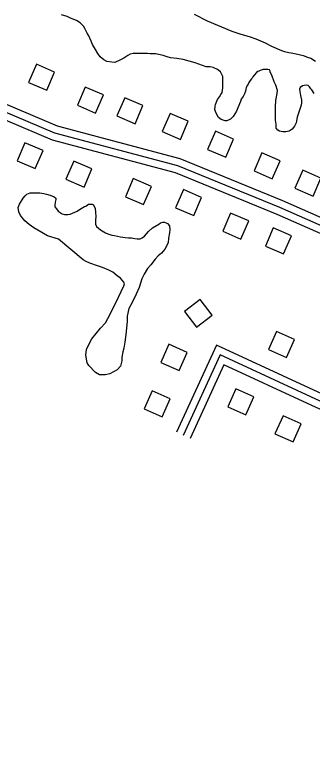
# Model space of a CAD drawing. Extents: x 3297735 to 3335592, y 670436 to 695807.
# Drawn here: x 3301981 to 3302583, y 689220 to 690726 of the extents above; entities that cross this region are included whole.
import ezdxf

# ---------------------------------------------------------------- set-up
doc = ezdxf.new("R2010")
doc.units = 0
for name, color, linetype in [('V-BLDG-OTLN', 7, 'Continuous'), ('V-ROAD-CNTR', 7, 'Continuous'), ('V-SITE-VEGE', 7, 'Continuous')]:
    doc.layers.add(name, color=color, linetype=linetype)

msp = doc.modelspace()

# ---------------------------------------------------------------- linework, layer by layer
at = {"layer": 'V-BLDG-OTLN'}
for points in [[(3302008.4, 690589.6), (3302045.2, 690573.8), (3302061, 690610.5), (3302024.3, 690626.3)], [(3302107.5, 690543.2), (3302144.3, 690527.4), (3302160.1, 690564.1), (3302123.4, 690580)], [(3302187.2, 690521.6), (3302224, 690505.7), (3302239.8, 690542.5), (3302203.1, 690558.3)], [(3302279.2, 690490.1), (3302315.9, 690474.2), (3302331.8, 690510.9), (3302295.1, 690526.8)], [(3302370.9, 690454.1), (3302407.6, 690438.2), (3302423.5, 690474.9), (3302386.8, 690490.8)], [(3302038, 690451.8), (3302001.2, 690467.6), (3301985.4, 690430.9), (3302022.1, 690415.1)], [(3302465.1, 690410.3), (3302501.9, 690394.4), (3302517.7, 690431.1), (3302481, 690447)], [(3302136.7, 690414.5), (3302100, 690430.3), (3302084.2, 690393.5), (3302120.9, 690377.7)], [(3302547.8, 690375.2), (3302584.6, 690359.3), (3302600.4, 690396), (3302563.7, 690411.9)], [(3302257.1, 690379), (3302220.3, 690394.8), (3302204.5, 690358), (3302241.3, 690342.2)], [(3302358.7, 690356.9), (3302321.9, 690372.7), (3302306.1, 690335.9), (3302342.9, 690320.1)], [(3302454.3, 690309.3), (3302417.5, 690325.1), (3302401.7, 690288.4), (3302438.5, 690272.6)], [(3302540.6, 690279.2), (3302503.9, 690295), (3302488.1, 690258.3), (3302524.8, 690242.5)], [(3302324, 690126.1), (3302348.4, 690094.4), (3302380.1, 690118.8), (3302355.7, 690150.5)], [(3302494.3, 690049), (3302530.8, 690032.7), (3302547.1, 690069.2), (3302510.6, 690085.5)], [(3302329.3, 690043.2), (3302292.8, 690059.5), (3302276.5, 690022.9), (3302313.1, 690006.7)], [(3302295.2, 689949.3), (3302258.6, 689965.6), (3302242.4, 689929), (3302278.9, 689912.8)], [(3302464.7, 689953.4), (3302428.1, 689969.7), (3302411.8, 689933.1), (3302448.4, 689916.9)], [(3302560.3, 689898.8), (3302523.7, 689915), (3302507.4, 689878.5), (3302544, 689862.2)]]:
    msp.add_lwpolyline(points, close=True, dxfattribs=at)
at = {"layer": 'V-ROAD-CNTR'}
for points in [[(3301854.6, 690591.3), (3302066.1, 690501.5), (3302314.8, 690435.8), (3302522.8, 690350.7), (3302988.3, 690145.6), (3303460.5, 689936.4), (3303937.4, 689726.1), (3304329, 689552.5), (3304623.7, 689422.9), (3304950.5, 689286.4), (3305091.7, 689219.1), (3305101.9, 689208.6), (3305113.2, 689192.1), (3305115, 689170.5), (3305109.8, 689145.9), (3305098.6, 689116.2), (3305102.2, 689096.9), (3305109.5, 689085.3), (3305123.4, 689066.5), (3305142.4, 689058.9), (3305408.6, 688945.2), (3305783, 688781.5)], [(3301848.7, 690577.5), (3302061.2, 690487.3), (3302310.1, 690421.5), (3302516.9, 690336.9), (3302982.2, 690131.9), (3303454.4, 689922.7), (3303931.3, 689712.4), (3304323, 689538.8), (3304617.8, 689409.1), (3304944.3, 689272.7), (3305082.8, 689206.7), (3305090.2, 689199.1), (3305098.5, 689186.9), (3305099.9, 689171.4), (3305095.3, 689150.1), (3305083, 689117.6), (3305088, 689091.4), (3305097, 689076.8), (3305113.9, 689054.1), (3305136.7, 689045.1), (3305402.7, 688931.4), (3305791.3, 688761.5)], [(3301842.9, 690563.7), (3302056.3, 690473.1), (3302305.3, 690407.3), (3302511, 690323.1), (3302976.1, 690118.2), (3303448.3, 689909), (3303925.3, 689698.7), (3304316.9, 689525), (3304611.9, 689395.3), (3304938.2, 689259), (3305073.9, 689194.3), (3305078.5, 689189.5), (3305083.9, 689181.7), (3305084.7, 689172.4), (3305080.9, 689154.3), (3305067.5, 689118.9), (3305073.8, 689085.8), (3305084.6, 689068.4), (3305104.4, 689041.7), (3305131, 689031.2), (3305396.7, 688917.6), (3305772, 688753.6)], [(3302642.2, 689941), (3302586.2, 689966.9), (3302388.8, 690057.9), (3302308.1, 689881.5)], [(3305661.7, 688429.3), (3305234.8, 688616.6), (3305220.4, 688627.7), (3305211.7, 688634.5), (3305196.7, 688656.3), (3305185.4, 688672.9), (3305132.4, 688803.4), (3305124.2, 688815.4), (3305111.5, 688830.8), (3305094, 688843.2), (3305065.8, 688861.5), (3305029.5, 688880.2), (3304539.8, 689095.6), (3304298.9, 689202), (3304123.4, 689283.8), (3303499.3, 689558.2), (3303345.1, 689626.4), (3303075, 689744), (3302708.6, 689893.8), (3302579.9, 689953.3), (3302396.2, 690038), (3302321.8, 689875.2)], [(3303413.7, 689579.7), (3303339.1, 689612.7), (3303069.2, 689730.2), (3302702.6, 689880.1), (3302573.6, 689939.6), (3302403.6, 690018.1), (3302335.4, 689869)]]:
    msp.add_lwpolyline(points, dxfattribs=at)
at = {"layer": 'V-SITE-VEGE'}
for p, q in [((3302086.3, 690722.8), (3302075, 690726.2)), ((3302093.4, 690719.9), (3302086.3, 690722.8)), ((3302105.7, 690714.6), (3302093.4, 690719.9)), ((3302343.6, 690727.8), (3302370.1, 690714.4)), ((3302112.8, 690710.3), (3302105.7, 690714.6)), ((3302119.4, 690703.6), (3302112.8, 690710.3)), ((3302122.7, 690698.4), (3302119.4, 690703.6)), ((3302370.1, 690714.4), (3302419.8, 690693.6)), ((3302126.9, 690689.3), (3302122.7, 690698.4)), ((3302130.2, 690683.6), (3302126.9, 690689.3)), ((3302419.8, 690693.6), (3302436.4, 690687.8)), ((3302436.4, 690687.8), (3302457.2, 690681.5)), ((3302135.4, 690673.2), (3302130.2, 690683.6)), ((3302138.2, 690666), (3302135.4, 690673.2)), ((3302457.2, 690681.5), (3302469, 690677.7)), ((3302469, 690677.7), (3302487.5, 690669.5)), ((3302144.3, 690656), (3302138.2, 690666)), ((3302487.5, 690669.5), (3302500.3, 690663.2)), ((3302500.3, 690663.2), (3302520.6, 690654.1)), ((3302149, 690647.9), (3302144.3, 690656)), ((3302153.2, 690641.2), (3302149, 690647.9)), ((3302209.7, 690644.2), (3302201.1, 690638.6)), ((3302214.5, 690646.5), (3302209.7, 690644.2)), ((3302220.6, 690647.9), (3302214.5, 690646.5)), ((3302225.9, 690647.9), (3302220.6, 690647.9)), ((3302236.8, 690648.3), (3302225.9, 690647.9)), ((3302249.6, 690648.2), (3302236.8, 690648.3)), ((3302254.8, 690647.7), (3302249.6, 690648.2)), ((3302266.2, 690647.6), (3302254.8, 690647.7)), ((3302280.9, 690644.2), (3302266.2, 690647.6)), ((3302288.9, 690641.3), (3302280.9, 690644.2)), ((3302520.6, 690654.1), (3302526.8, 690652.1)), ((3302526.8, 690652.1), (3302535.3, 690650.2)), ((3302535.3, 690650.2), (3302540, 690649.7)), ((3302540, 690649.7), (3302547.2, 690648.2)), ((3302547.2, 690648.2), (3302550.5, 690647.2)), ((3302550.5, 690647.2), (3302559, 690645.3)), ((3302559, 690645.3), (3302564.2, 690643.8)), ((3302564.2, 690643.8), (3302573.2, 690640.4)), ((3302160.8, 690635), (3302153.2, 690641.2)), ((3302166.9, 690632.1), (3302160.8, 690635)), ((3302176.9, 690630.2), (3302166.9, 690632.1)), ((3302183, 690630.1), (3302176.9, 690630.2)), ((3302193.5, 690634.8), (3302183, 690630.1)), ((3302201.1, 690638.6), (3302193.5, 690634.8)), ((3302295.6, 690639.4), (3302288.9, 690641.3)), ((3302308.4, 690637.9), (3302295.6, 690639.4)), ((3302321.6, 690635.9), (3302308.4, 690637.9)), ((3302345.8, 690629.1), (3302321.6, 690635.9)), ((3302368.1, 690621.3), (3302345.8, 690629.1)), ((3302573.2, 690640.4), (3302579.8, 690638.5)), ((3302579.8, 690638.5), (3302589.8, 690632.3)), ((3302371.4, 690620.9), (3302368.1, 690621.3)), ((3302376.1, 690620.8), (3302371.4, 690620.9)), ((3302382.3, 690619.4), (3302376.1, 690620.8)), ((3302390.8, 690615.5), (3302382.3, 690619.4)), ((3302396.9, 690610.7), (3302390.8, 690615.5)), ((3302472.9, 690611.7), (3302470, 690609.3)), ((3302474.8, 690612.6), (3302472.9, 690611.7)), ((3302477.2, 690613.5), (3302474.8, 690612.6)), ((3302483.3, 690615.4), (3302477.2, 690613.5)), ((3302487.6, 690615.8), (3302483.3, 690615.4)), ((3302493.3, 690615.8), (3302487.6, 690615.8)), ((3302496.2, 690615.3), (3302493.3, 690615.8)), ((3302497.6, 690612.4), (3302496.2, 690615.3)), ((3302498, 690610.1), (3302497.6, 690612.4)), ((3302401.6, 690601.2), (3302396.9, 690610.7)), ((3302402.1, 690594.6), (3302401.6, 690601.2)), ((3302460, 690596.6), (3302457.1, 690593.2)), ((3302461.4, 690598), (3302460, 690596.6)), ((3302462.4, 690600.8), (3302461.4, 690598)), ((3302465.2, 690604.1), (3302462.4, 690600.8)), ((3302470, 690609.3), (3302465.2, 690604.1)), ((3302500.8, 690603.9), (3302498, 690610.1)), ((3302506, 690590.6), (3302500.8, 690603.9)), ((3302402, 690578.4), (3302402.1, 690594.6)), ((3302451.8, 690584.3), (3302449.4, 690579.5)), ((3302453.3, 690586.2), (3302451.8, 690584.3)), ((3302454.2, 690589.5), (3302453.3, 690586.2)), ((3302457.1, 690593.2), (3302454.2, 690589.5)), ((3302509.2, 690583.9), (3302506, 690590.6)), ((3302512.5, 690573.4), (3302509.2, 690583.9)), ((3302562.9, 690582.6), (3302558.6, 690579.3)), ((3302566.7, 690583.5), (3302562.9, 690582.6)), ((3302570.9, 690584), (3302566.7, 690583.5)), ((3302574.7, 690583.5), (3302570.9, 690584)), ((3302577.1, 690580.6), (3302574.7, 690583.5)), ((3302398.1, 690565.2), (3302400.5, 690569.4)), ((3302400.5, 690569.4), (3302402, 690578.4)), ((3302445.5, 690566.7), (3302442.7, 690561.1)), ((3302447.5, 690572), (3302445.5, 690566.7)), ((3302449.4, 690579.5), (3302447.5, 690572)), ((3302509.1, 690553.1), (3302512, 690566.8)), ((3302512, 690566.8), (3302512.5, 690573.4)), ((3302558.6, 690579.3), (3302557.1, 690576)), ((3302557.1, 690576), (3302557.6, 690571.2)), ((3302557.6, 690571.2), (3302559.4, 690563.2)), ((3302579.9, 690576.3), (3302577.1, 690580.6)), ((3302581.8, 690574.4), (3302579.9, 690576.3)), ((3302587, 690567.3), (3302581.8, 690574.4)), ((3302387, 690544.8), (3302389.9, 690551.4)), ((3302389.9, 690551.4), (3302390.9, 690554.8)), ((3302390.9, 690554.8), (3302393.3, 690557.6)), ((3302393.3, 690557.6), (3302395.2, 690560.4)), ((3302395.2, 690560.4), (3302398.1, 690565.2)), ((3302437.4, 690551.1), (3302432.5, 690538.4)), ((3302439.3, 690555.4), (3302437.4, 690551.1)), ((3302442.7, 690561.1), (3302439.3, 690555.4)), ((3302508.5, 690540.2), (3302509.1, 690553.1)), ((3302559.4, 690563.2), (3302560.8, 690554.6)), ((3302560.8, 690554.6), (3302560.8, 690548.4)), ((3302385.5, 690534.9), (3302386.5, 690541)), ((3302386.5, 690541), (3302387, 690544.8)), ((3302432.5, 690538.4), (3302429.7, 690531.3)), ((3302508.4, 690529.3), (3302508.5, 690540.2)), ((3302560.2, 690543.2), (3302555.4, 690529.5)), ((3302560.8, 690548.4), (3302560.2, 690543.2)), ((3302387.4, 690528.7), (3302385.5, 690534.9)), ((3302393, 690518.7), (3302387.4, 690528.7)), ((3302429.7, 690531.3), (3302422.9, 690520.4)), ((3302508.8, 690513.2), (3302508.4, 690529.3)), ((3302555.4, 690529.5), (3302552.5, 690519.1)), ((3302398.2, 690514.4), (3302393, 690518.7)), ((3302406.3, 690512), (3302398.2, 690514.4)), ((3302410.1, 690511.9), (3302406.3, 690512)), ((3302417.2, 690515.2), (3302410.1, 690511.9)), ((3302422.9, 690520.4), (3302417.2, 690515.2)), ((3302509.7, 690505.1), (3302508.8, 690513.2)), ((3302550, 690507.7), (3302546.7, 690501.1)), ((3302552.5, 690519.1), (3302550, 690507.7)), ((3302509.6, 690497), (3302509.7, 690505.1)), ((3302512.9, 690493.2), (3302509.6, 690497)), ((3302516.7, 690490.8), (3302512.9, 690493.2)), ((3302541.9, 690494.9), (3302536.2, 690490.7)), ((3302546.7, 690501.1), (3302541.9, 690494.9)), ((3302523.4, 690489.8), (3302516.7, 690490.8)), ((3302529.5, 690489.8), (3302523.4, 690489.8)), ((3302536.2, 690490.7), (3302529.5, 690489.8))]:
    msp.add_line(p, q, dxfattribs=at)
for points in [[(3302232.3, 690174.7), (3302226.5, 690161), (3302217.9, 690142.5), (3302211.6, 690132.1), (3302208.2, 690116.5), (3302208.1, 690106.5), (3302206.1, 690085.6), (3302204.1, 690068.6), (3302203.1, 690063.8), (3302201.6, 690051.5), (3302199.2, 690044.4), (3302197.2, 690033.5), (3302197.2, 690025.9), (3302194.3, 690015.5), (3302188, 690007.9), (3302173.3, 690000), (3302163.3, 689997.6), (3302151.9, 689997.7), (3302143.9, 690002.5), (3302130.7, 690016.4), (3302126.9, 690022.1), (3302124.6, 690037.8), (3302126.1, 690048.7), (3302131.9, 690061.9), (3302136.7, 690070.9), (3302154.4, 690092.1), (3302164, 690103), (3302168.8, 690111.5), (3302181.8, 690137), (3302190.4, 690154.6), (3302201.5, 690177.7), (3302202.5, 690182), (3302201.5, 690185.3), (3302194.9, 690193.4), (3302187.8, 690197.8), (3302178.9, 690205.4), (3302170.8, 690209.7), (3302158.5, 690215), (3302148.1, 690218.4), (3302132.5, 690223.7), (3302124.9, 690227.1), (3302119.2, 690230.5), (3302069.2, 690272.1), (3302046.5, 690279.3), (3302035.1, 690285.6), (3302019, 690295.2), (3302009.6, 690301.9), (3302000.6, 690309.1), (3301992.2, 690320.5), (3301988.9, 690327.6), (3301987.5, 690336.2), (3301990.4, 690342.8), (3301997.6, 690355.1), (3302001.9, 690360.3), (3302005.2, 690363.6), (3302011.9, 690366.4), (3302031.4, 690366.3), (3302039.4, 690364.8), (3302044.6, 690363.4), (3302052.2, 690361.4), (3302060.3, 690358), (3302064, 690355.2), (3302064, 690352.3), (3302062.1, 690347.1), (3302061.6, 690340.5), (3302061.6, 690337.6), (3302064.9, 690333.8), (3302068.6, 690329), (3302076.2, 690323.8), (3302081.4, 690322.3), (3302088, 690322.3), (3302092.8, 690322.7), (3302102.3, 690326.9), (3302107.1, 690329.3), (3302111.8, 690332.6), (3302121.4, 690338.2), (3302124.7, 690339.1), (3302129.9, 690342.9), (3302133.3, 690343.3), (3302137.1, 690343.3), (3302139.9, 690341.9), (3302143.2, 690334.7), (3302144.1, 690327.1), (3302144.5, 690317.6), (3302144, 690311.5), (3302143.9, 690302.4), (3302146.3, 690297.7), (3302154.3, 690291.5), (3302164.2, 690284.8), (3302168.9, 690283.3), (3302177, 690280.4), (3302182.7, 690279.4), (3302194.5, 690277), (3302204, 690276), (3302211.1, 690275), (3302216.8, 690274.9), (3302223.9, 690273.5), (3302228.2, 690273), (3302234.4, 690272.9), (3302238.6, 690274.8), (3302242.9, 690278.1)], [(3302242.9, 690278.1), (3302251.5, 690287.5), (3302259.7, 690295.1), (3302272, 690302.6), (3302275.9, 690305.4), (3302280.1, 690306.8), (3302283.5, 690306.8), (3302290.1, 690303.9), (3302293.9, 690299.1), (3302294.8, 690292), (3302293.8, 690285.3), (3302291.8, 690274), (3302291.3, 690265), (3302284.5, 690252.2), (3302277.4, 690244.2), (3302270.7, 690238.5), (3302264.9, 690231.9), (3302255.9, 690220.6), (3302249.6, 690213), (3302242.4, 690201.2), (3302237.6, 690192.2), (3302232.3, 690174.7)]]:
    msp.add_lwpolyline(points, dxfattribs=at)

doc.saveas('drawing.dxf')
